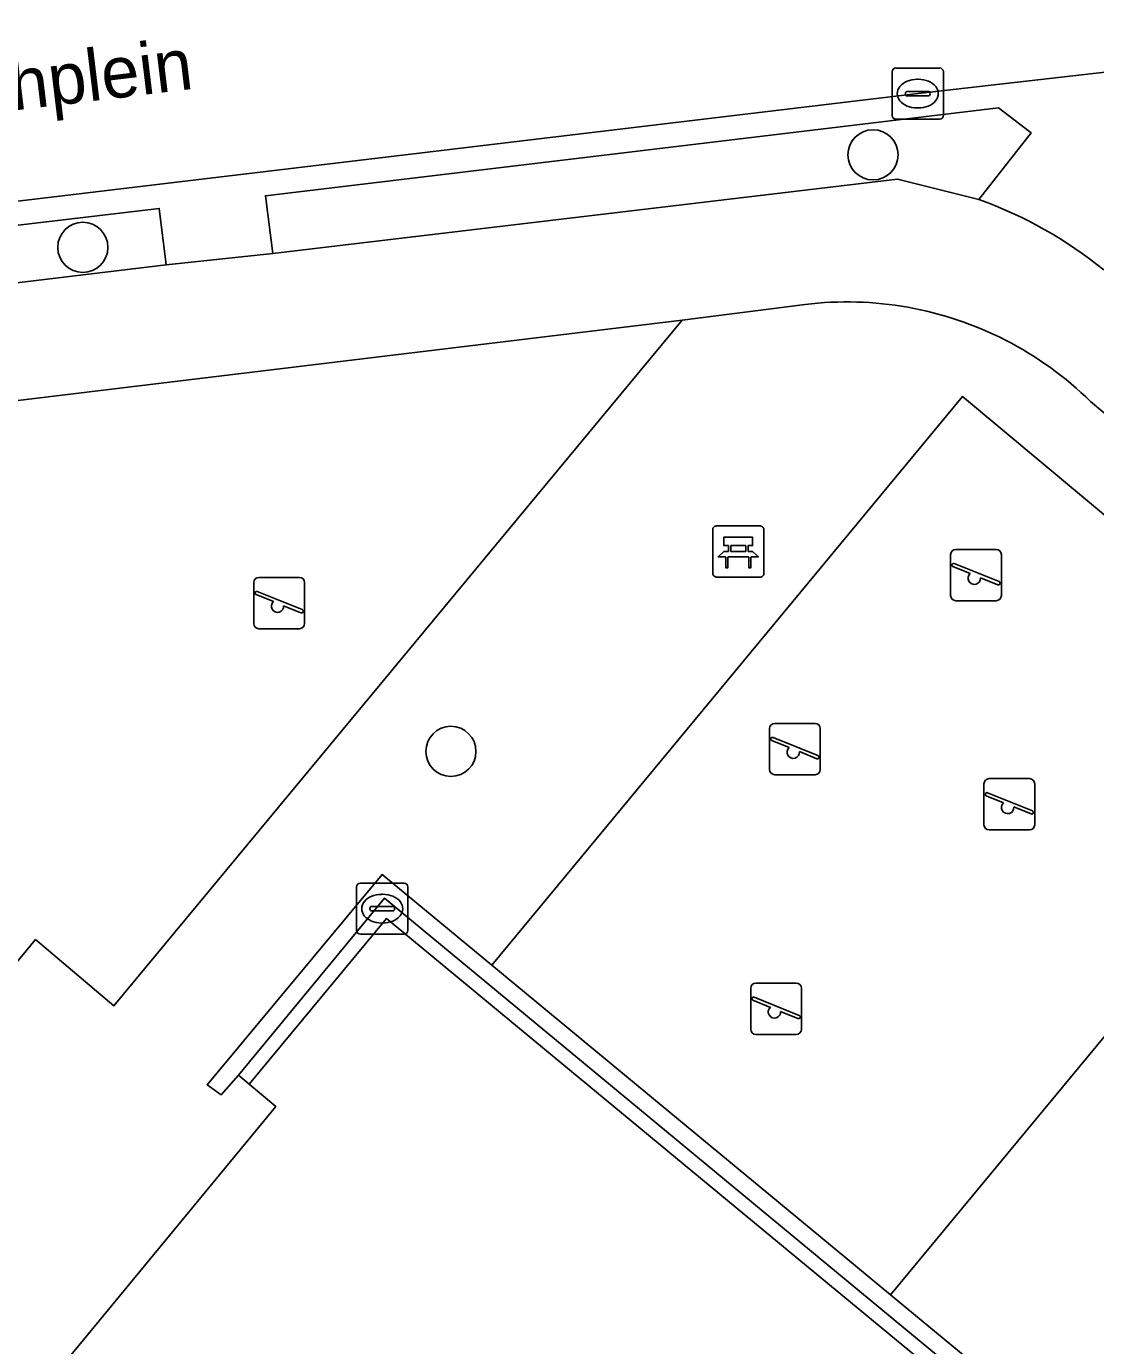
# Model space of a CAD drawing. Extents: x 162073 to 163043, y 381818 to 382561.
# Drawn here: x 162400.04 to 162420.9, y 382248.44 to 382274.18 of the extents above; entities that cross this region are included whole.
import ezdxf

# ---------------------------------------------------------------- set-up
doc = ezdxf.new("R2010")
doc.units = 0
for name, color, linetype in [('IMGEO_Bank', 7, 'Continuous'), ('IMGEO_Boom', 7, 'Continuous'), ('IMGEO_Groenvoorziening', 7, 'Continuous'), ('IMGEO_Haag', 7, 'Continuous'), ('IMGEO_Kolk', 7, 'Continuous'), ('IMGEO_Muur', 7, 'Continuous'), ('IMGEO_Openbare_ruimte_label', 7, 'Continuous'), ('IMGEO_Rijbaan_lokaal_open', 7, 'Continuous'), ('IMGEO_Speelvoorziening', 7, 'Continuous'), ('IMGEO_Terreindeel_halfverhard', 7, 'Continuous'), ('IMGEO_Terreindeel_zand', 7, 'Continuous'), ('IMGEO_Voetpad_gesloten', 7, 'Continuous'), ('IMGEO_Voetpad_open', 7, 'Continuous')]:
    doc.layers.add(name, color=color, linetype=linetype)

msp = doc.modelspace()

# ---------------------------------------------------------------- linework, layer by layer
at = {"layer": 'IMGEO_Bank'}
for p, q in [((162413.503, 382264.432), (162414.344, 382264.432)), ((162414.344, 382264.432), (162413.503, 382264.432)), ((162413.428, 382263.507), (162413.428, 382264.348)), ((162413.428, 382264.348), (162413.428, 382263.507)), ((162414.428, 382264.357), (162414.428, 382263.516)), ((162414.428, 382263.516), (162414.428, 382264.357)), ((162413.737, 382263.938), (162413.737, 382264.044)), ((162413.781, 382264.044), (162413.781, 382263.938)), ((162414.069, 382264.05), (162413.787, 382264.05)), ((162413.787, 382263.932), (162414.069, 382263.932)), ((162414.075, 382263.938), (162414.075, 382264.044)), ((162414.119, 382264.044), (162414.119, 382263.938)), ((162414.125, 382263.83), (162413.732, 382263.83)), ((162414.353, 382263.432), (162413.512, 382263.432)), ((162413.512, 382263.432), (162414.353, 382263.432))]:
    msp.add_line(p, q, dxfattribs=at)
for points in [[(162413.731, 382264.05), (162413.645, 382264.05), (162413.645, 382264.211), (162414.208, 382264.211), (162414.208, 382264.05), (162414.125, 382264.05)], [(162413.675, 382263.83), (162413.533, 382263.83), (162413.645, 382263.932), (162413.731, 382263.932)], [(162414.125, 382263.932), (162414.208, 382263.932), (162414.32, 382263.83), (162414.181, 382263.83)], [(162413.725, 382263.823), (162413.725, 382263.616), (162413.682, 382263.616), (162413.682, 382263.823)], [(162414.175, 382263.823), (162414.175, 382263.616), (162414.131, 382263.616), (162414.131, 382263.823)]]:
    msp.add_lwpolyline(points, dxfattribs=at)
for centre, radius, start, end in [((162413.506, 382264.354), 0.0779, 92.4484, 184.2845), ((162413.506, 382264.354), 0.0779, 92.4484, 184.2845), ((162414.35, 382264.354), 0.0779, 2.4484, 94.2845), ((162414.35, 382264.354), 0.0779, 2.4484, 94.2845), ((162413.73, 382264.043), 0.00671, 2.8957, 87.1043), ((162413.73, 382263.939), 0.00671, 272.8957, 357.1043), ((162413.787, 382264.043), 0.00671, 92.8957, 177.1043), ((162413.787, 382263.939), 0.00671, 182.8957, 267.1043), ((162414.069, 382264.043), 0.00671, 2.8957, 87.1043), ((162414.069, 382263.939), 0.00671, 272.8957, 357.1043), ((162414.126, 382264.043), 0.00671, 92.8957, 177.1043), ((162414.126, 382263.939), 0.00671, 182.8957, 267.1043), ((162413.675, 382263.823), 0.00671, 2.8957, 87.1043), ((162413.732, 382263.823), 0.00671, 92.8957, 177.1043), ((162414.124, 382263.823), 0.00671, 2.8957, 87.1043), ((162414.181, 382263.823), 0.00671, 92.8957, 177.1043), ((162413.506, 382263.51), 0.0779, 182.4484, 274.2845), ((162413.506, 382263.51), 0.0779, 182.4484, 274.2845), ((162414.35, 382263.51), 0.0779, 272.4484, 4.2845), ((162414.35, 382263.51), 0.0779, 272.4484, 4.2845)]:
    msp.add_arc(centre, radius, start, end, dxfattribs=at)
at = {"layer": 'IMGEO_Boom'}
for centre in [(162416.557, 382271.672), (162401.137, 382269.866), (162408.32, 382260.034)]:
    msp.add_circle(centre, 0.489, dxfattribs=at)
at = {"layer": 'IMGEO_Groenvoorziening'}
for points in [[(162418.621, 382270.799), (162419.64, 382272.101), (162419.007, 382272.588), (162404.701, 382270.874), (162404.842, 382269.749), (162417.036, 382271.199)], [(162390.824, 382268.088), (162402.764, 382269.524), (162402.627, 382270.625), (162390.687, 382269.212)]]:
    msp.add_lwpolyline(points, close=True, dxfattribs=at)
for points in [[(162379.418, 382255.618), (162380.149, 382255.873), (162380.491, 382255.921), (162384.872, 382252.302), (162386.044, 382255.266), (162386.797, 382256.671), (162387.311, 382256.361), (162386.588, 382255.01), (162386.01, 382253.59), (162385.606, 382251.659), (162387.625, 382250), (162392.001, 382246.405), (162394.966, 382250), (162400.215, 382256.364), (162401.745, 382255.073), (162412.834, 382268.446)], [(162412.834, 382268.446), (162395.02, 382266.296)], [(162431.8, 382257.55), (162431.643, 382257.697), (162430.692, 382258.575), (162427.02, 382261.651), (162426.057, 382260.484), (162416.899, 382249.432), (162419.741, 382247.083), (162424.079, 382243.537), (162429.318, 382250), (162432.056, 382253.378)]]:
    msp.add_lwpolyline(points, dxfattribs=at)
at = {"layer": 'IMGEO_Haag'}
for points in [[(162418.621, 382270.799), (162419.64, 382272.101), (162419.007, 382272.588), (162404.701, 382270.874), (162404.842, 382269.749), (162417.036, 382271.199)], [(162390.824, 382268.088), (162402.764, 382269.524), (162402.627, 382270.625), (162390.687, 382269.212)]]:
    msp.add_lwpolyline(points, close=True, dxfattribs=at)
at = {"layer": 'IMGEO_Kolk'}
for p, q in [((162416.929, 382272.439), (162416.929, 382273.291)), ((162417.004, 382273.365), (162417.856, 382273.365)), ((162417.417, 382273.145), (162417.442, 382273.145)), ((162417.93, 382273.291), (162417.93, 382272.439)), ((162417.231, 382272.908), (162417.629, 382272.908)), ((162417.188, 382272.859), (162417.188, 382272.871)), ((162417.626, 382272.822), (162417.228, 382272.822)), ((162417.672, 382272.871), (162417.672, 382272.859)), ((162417.44, 382272.585), (162417.415, 382272.585)), ((162417.856, 382272.365), (162417.004, 382272.365)), ((162406.554, 382257.466), (162407.406, 382257.466)), ((162406.479, 382256.54), (162406.479, 382257.392)), ((162406.967, 382257.246), (162406.992, 382257.246)), ((162407.48, 382257.392), (162407.48, 382256.54)), ((162406.738, 382256.96), (162406.738, 382256.972)), ((162406.781, 382257.009), (162407.179, 382257.009)), ((162407.222, 382256.972), (162407.222, 382256.96)), ((162407.176, 382256.923), (162406.778, 382256.923)), ((162406.99, 382256.686), (162406.965, 382256.686)), ((162407.406, 382256.466), (162406.554, 382256.466))]:
    msp.add_line(p, q, dxfattribs=at)
for points in [[(162416.929, 382272.439), (162416.929, 382273.291)], [(162417.004, 382273.365), (162417.856, 382273.365)], [(162417.93, 382273.291), (162417.93, 382272.439)], [(162417.856, 382272.365), (162417.004, 382272.365)], [(162406.554, 382257.466), (162407.406, 382257.466)], [(162406.479, 382256.54), (162406.479, 382257.392)], [(162407.48, 382257.392), (162407.48, 382256.54)], [(162407.406, 382256.466), (162406.554, 382256.466)]]:
    msp.add_lwpolyline(points, dxfattribs=at)
for centre, radius, start, end in [((162417.006, 382273.289), 0.0765, 91.552, 178.448), ((162417.006, 382273.289), 0.0765, 91.552, 178.448), ((162417.854, 382273.289), 0.0765, 1.552, 88.448), ((162417.854, 382273.289), 0.0765, 1.552, 88.448), ((162417.228, 382272.868), 0.0403, 85.8775, 175.7526), ((162417.633, 382272.87), 0.0386, 1.7309, 96.639), ((162417.225, 382272.858), 0.0366, 178.938, 274.7102), ((162417.629, 382272.865), 0.043, 264.8664, 352.4533), ((162417.006, 382272.441), 0.0765, 181.552, 268.448), ((162417.006, 382272.441), 0.0765, 181.552, 268.448), ((162417.854, 382272.441), 0.0765, 271.552, 358.448), ((162417.854, 382272.441), 0.0765, 271.552, 358.448), ((162406.556, 382257.39), 0.0765, 91.552, 178.448), ((162406.556, 382257.39), 0.0765, 91.552, 178.448), ((162407.404, 382257.39), 0.0765, 1.552, 88.448), ((162407.404, 382257.39), 0.0765, 1.552, 88.448), ((162406.778, 382256.969), 0.0403, 85.8775, 175.7526), ((162406.775, 382256.959), 0.0366, 178.938, 274.7102), ((162407.179, 382256.966), 0.043, 264.8664, 352.4533), ((162407.183, 382256.971), 0.0386, 1.7309, 96.639), ((162406.556, 382256.542), 0.0765, 181.552, 268.448), ((162406.556, 382256.542), 0.0765, 181.552, 268.448), ((162407.404, 382256.542), 0.0765, 271.552, 358.448), ((162407.404, 382256.542), 0.0765, 271.552, 358.448)]:
    msp.add_arc(centre, radius, start, end, dxfattribs=at)
for centre, major_axis, ratio, start_param, end_param in [((162417.416, 382272.865), (-0.387, 0.002), 0.722429, 4.712389, 7.853982), ((162417.441, 382272.865), (-0.39, 0.002), 0.717154, 1.570796, 4.712389), ((162406.966, 382256.966), (-0.387, 0.002), 0.722429, 4.712389, 7.853982), ((162406.991, 382256.966), (-0.39, 0.002), 0.717154, 1.570796, 4.712389)]:
    msp.add_ellipse(centre, major_axis=major_axis, ratio=ratio, start_param=start_param, end_param=end_param, dxfattribs=at)
at = {"layer": 'IMGEO_Muur'}
msp.add_lwpolyline([(162404.174, 382253.715), (162407.021, 382257.168), (162415.693, 382250), (162419.258, 382247.053), (162410.874, 382236.862), (162411.133, 382236.641), (162419.741, 382247.083), (162416.899, 382249.432), (162416.212, 382250), (162409.118, 382255.863), (162406.978, 382257.631), (162403.562, 382253.531), (162403.835, 382253.332)], close=True, dxfattribs=at)
at = {"layer": 'IMGEO_Rijbaan_lokaal_open'}
msp.add_lwpolyline([(162424.005, 382273.206), (162423.357, 382278.525), (162372.327, 382272.475), (162372.914, 382267.549), (162374.13, 382267.694), (162417.435, 382272.871), (162421.196, 382273.3)], dxfattribs=at)
msp.add_lwpolyline([(162404.174, 382253.715), (162404.384, 382253.54), (162407.062, 382256.772), (162415.258, 382250), (162418.881, 382247.006), (162410.66, 382237.039), (162410.874, 382236.862), (162419.258, 382247.053), (162415.693, 382250), (162407.021, 382257.168)], close=True, dxfattribs=at)
at = {"layer": 'IMGEO_Speelvoorziening'}
for p, q in [((162418.171, 382263.973), (162418.961, 382263.973)), ((162418.961, 382263.973), (162418.171, 382263.973)), ((162418.071, 382263.073), (162418.071, 382263.873)), ((162418.071, 382263.873), (162418.071, 382263.073)), ((162418.454, 382263.501), (162418.115, 382263.638)), ((162418.14, 382263.698), (162419.016, 382263.345)), ((162419.061, 382263.873), (162419.061, 382263.073)), ((162419.061, 382263.073), (162419.061, 382263.873)), ((162404.573, 382263.427), (162405.363, 382263.427)), ((162405.363, 382263.427), (162404.573, 382263.427)), ((162418.992, 382263.285), (162418.652, 382263.422)), ((162404.473, 382262.527), (162404.473, 382263.327)), ((162404.473, 382263.327), (162404.473, 382262.527)), ((162404.542, 382263.152), (162405.418, 382262.799)), ((162405.463, 382263.327), (162405.463, 382262.527)), ((162405.463, 382262.527), (162405.463, 382263.327)), ((162404.856, 382262.955), (162404.517, 382263.092)), ((162405.394, 382262.739), (162405.054, 382262.876)), ((162418.961, 382262.973), (162418.171, 382262.973)), ((162418.171, 382262.973), (162418.961, 382262.973)), ((162405.363, 382262.427), (162404.573, 382262.427)), ((162404.573, 382262.427), (162405.363, 382262.427)), ((162414.638, 382260.58), (162415.428, 382260.58)), ((162415.428, 382260.58), (162414.638, 382260.58)), ((162414.538, 382259.68), (162414.538, 382260.48)), ((162414.538, 382260.48), (162414.538, 382259.68)), ((162414.607, 382260.305), (162415.483, 382259.952)), ((162415.528, 382260.48), (162415.528, 382259.68)), ((162415.528, 382259.68), (162415.528, 382260.48)), ((162414.921, 382260.108), (162414.582, 382260.245)), ((162415.459, 382259.892), (162415.119, 382260.029)), ((162415.428, 382259.58), (162414.638, 382259.58)), ((162414.638, 382259.58), (162415.428, 382259.58)), ((162418.822, 382259.502), (162419.612, 382259.502)), ((162419.612, 382259.502), (162418.822, 382259.502)), ((162418.722, 382258.602), (162418.722, 382259.402)), ((162418.722, 382259.402), (162418.722, 382258.602)), ((162419.712, 382259.402), (162419.712, 382258.602)), ((162419.712, 382258.602), (162419.712, 382259.402)), ((162419.105, 382259.03), (162418.766, 382259.167)), ((162418.791, 382259.227), (162419.667, 382258.874)), ((162419.643, 382258.814), (162419.303, 382258.951)), ((162419.612, 382258.502), (162418.822, 382258.502)), ((162418.822, 382258.502), (162419.612, 382258.502)), ((162414.17, 382254.613), (162414.17, 382255.413)), ((162414.17, 382255.413), (162414.17, 382254.613)), ((162414.27, 382255.513), (162415.06, 382255.513)), ((162415.06, 382255.513), (162414.27, 382255.513)), ((162415.16, 382255.413), (162415.16, 382254.613)), ((162415.16, 382254.613), (162415.16, 382255.413)), ((162414.553, 382255.041), (162414.214, 382255.178)), ((162414.239, 382255.238), (162415.115, 382254.885)), ((162415.091, 382254.825), (162414.751, 382254.962)), ((162415.06, 382254.513), (162414.27, 382254.513)), ((162414.27, 382254.513), (162415.06, 382254.513))]:
    msp.add_line(p, q, dxfattribs=at)
for centre, radius, start, end in [((162418.171, 382263.873), 0.1, 90, 180), ((162418.171, 382263.873), 0.1, 90, 180), ((162418.961, 382263.873), 0.1, 0, 90), ((162418.961, 382263.873), 0.1, 360, 90), ((162418.128, 382263.668), 0.0327, 68.078, 248.078), ((162404.573, 382263.327), 0.1, 90, 180), ((162404.573, 382263.327), 0.1, 90, 180), ((162405.363, 382263.327), 0.1, 0, 90), ((162405.363, 382263.327), 0.1, 360, 90), ((162418.533, 382263.411), 0.12, 130.9928, 5.1632), ((162404.53, 382263.122), 0.0327, 68.078, 248.078), ((162419.004, 382263.315), 0.0327, 248.078, 68.078), ((162404.935, 382262.865), 0.12, 130.9928, 5.1632), ((162418.171, 382263.073), 0.1, 180, 270), ((162418.171, 382263.073), 0.1, 180, 270), ((162418.961, 382263.073), 0.1, 270, 0), ((162418.961, 382263.073), 0.1, 270, 0), ((162405.406, 382262.769), 0.0327, 248.078, 68.078), ((162404.573, 382262.527), 0.1, 180, 270), ((162404.573, 382262.527), 0.1, 180, 270), ((162405.363, 382262.527), 0.1, 270, 0), ((162405.363, 382262.527), 0.1, 270, 0), ((162414.638, 382260.48), 0.1, 90, 180), ((162414.638, 382260.48), 0.1, 90, 180), ((162415.428, 382260.48), 0.1, 0, 90), ((162415.428, 382260.48), 0.1, 360, 90), ((162414.595, 382260.275), 0.0327, 68.078, 248.078), ((162415, 382260.018), 0.12, 130.9928, 5.1632), ((162415.471, 382259.922), 0.0327, 248.078, 68.078), ((162414.638, 382259.68), 0.1, 180, 270), ((162414.638, 382259.68), 0.1, 180, 270), ((162415.428, 382259.68), 0.1, 270, 0), ((162415.428, 382259.68), 0.1, 270, 0), ((162418.822, 382259.402), 0.1, 90, 180), ((162418.822, 382259.402), 0.1, 90, 180), ((162419.612, 382259.402), 0.1, 0, 90), ((162419.612, 382259.402), 0.1, 360, 90), ((162418.779, 382259.197), 0.0327, 68.078, 248.078), ((162419.184, 382258.94), 0.12, 130.9928, 5.1632), ((162419.655, 382258.844), 0.0327, 248.078, 68.078), ((162418.822, 382258.602), 0.1, 180, 270), ((162418.822, 382258.602), 0.1, 180, 270), ((162419.612, 382258.602), 0.1, 270, 0), ((162419.612, 382258.602), 0.1, 270, 0), ((162414.27, 382255.413), 0.1, 90, 180), ((162414.27, 382255.413), 0.1, 90, 180), ((162415.06, 382255.413), 0.1, 0, 90), ((162415.06, 382255.413), 0.1, 360, 90), ((162414.227, 382255.208), 0.0327, 68.078, 248.078), ((162414.632, 382254.951), 0.12, 130.9928, 5.1632), ((162415.103, 382254.855), 0.0327, 248.078, 68.078), ((162414.27, 382254.613), 0.1, 180, 270), ((162414.27, 382254.613), 0.1, 180, 270), ((162415.06, 382254.613), 0.1, 270, 0), ((162415.06, 382254.613), 0.1, 270, 0)]:
    msp.add_arc(centre, radius, start, end, dxfattribs=at)
at = {"layer": 'IMGEO_Terreindeel_halfverhard'}
msp.add_lwpolyline([(162410.66, 382237.039), (162418.881, 382247.006), (162415.258, 382250), (162407.062, 382256.772), (162404.384, 382253.54), (162404.906, 382253.105), (162402.342, 382250), (162392.223, 382237.744), (162391.696, 382238.202), (162389, 382234.925), (162400.85, 382225.158), (162409.097, 382235.124), (162409.288, 382234.967), (162409.39, 382234.885), (162410.874, 382236.862)], close=True, dxfattribs=at)
at = {"layer": 'IMGEO_Terreindeel_zand'}
msp.add_lwpolyline([(162416.899, 382249.432), (162426.057, 382260.484), (162418.3, 382266.956), (162409.118, 382255.863), (162416.212, 382250)], close=True, dxfattribs=at)
at = {"layer": 'IMGEO_Voetpad_gesloten'}
for points in [[(162418.621, 382270.799), (162417.036, 382271.199), (162404.842, 382269.749), (162402.764, 382269.524), (162390.824, 382268.088), (162388.716, 382267.82), (162385.796, 382267.493)], [(162386.727, 382265.295), (162395.02, 382266.296), (162412.834, 382268.446), (162415.23, 382268.753)], [(162420.801, 382266.86), (162427.02, 382261.651), (162430.692, 382258.575), (162431.643, 382257.697), (162431.8, 382257.55)]]:
    msp.add_lwpolyline(points, dxfattribs=at)
for centre, radius, start, end in [((162415.803, 382262.949), 8.341, 50.9378, 70.253), ((162416.047, 382262.01), 6.792, 62.8888, 96.9065), ((162416.06, 382262.032), 6.767, 45.5197, 62.9034)]:
    msp.add_arc(centre, radius, start, end, dxfattribs=at)
at = {"layer": 'IMGEO_Voetpad_open'}
for points in [[(162421.196, 382273.3), (162417.435, 382272.871), (162374.13, 382267.694), (162374.163, 382267.252), (162388.614, 382268.963), (162388.716, 382267.82), (162390.824, 382268.088), (162390.687, 382269.212), (162402.627, 382270.625), (162402.764, 382269.524), (162404.842, 382269.749), (162404.701, 382270.874), (162419.007, 382272.588), (162419.64, 382272.101), (162418.621, 382270.799)], [(162415.23, 382268.753), (162412.834, 382268.446), (162401.745, 382255.073), (162400.215, 382256.364), (162394.966, 382250), (162392.001, 382246.405), (162387.99, 382241.747), (162391.524, 382238.94), (162391.795, 382238.76), (162391.509, 382238.364), (162391.696, 382238.202), (162392.223, 382237.744), (162402.342, 382250), (162404.906, 382253.105), (162404.384, 382253.54), (162404.174, 382253.715), (162403.835, 382253.332), (162403.562, 382253.531), (162406.978, 382257.631), (162409.118, 382255.863), (162418.3, 382266.956), (162426.057, 382260.484), (162427.02, 382261.651), (162420.801, 382266.86)]]:
    msp.add_lwpolyline(points, dxfattribs=at)
for centre, radius, start, end in [((162415.803, 382262.949), 8.341, 50.9378, 70.253), ((162416.047, 382262.01), 6.792, 62.8888, 96.9065), ((162416.06, 382262.032), 6.767, 45.5197, 62.9034)]:
    msp.add_arc(centre, radius, start, end, dxfattribs=at)

# ---------------------------------------------------------------- texts
at = {"layer": 'IMGEO_Openbare_ruimte_label'}
msp.add_text('Burghplein', height=1, rotation=6.8905, dxfattribs=at).set_placement((162396.974, 382272.195))

doc.saveas('drawing.dxf')
